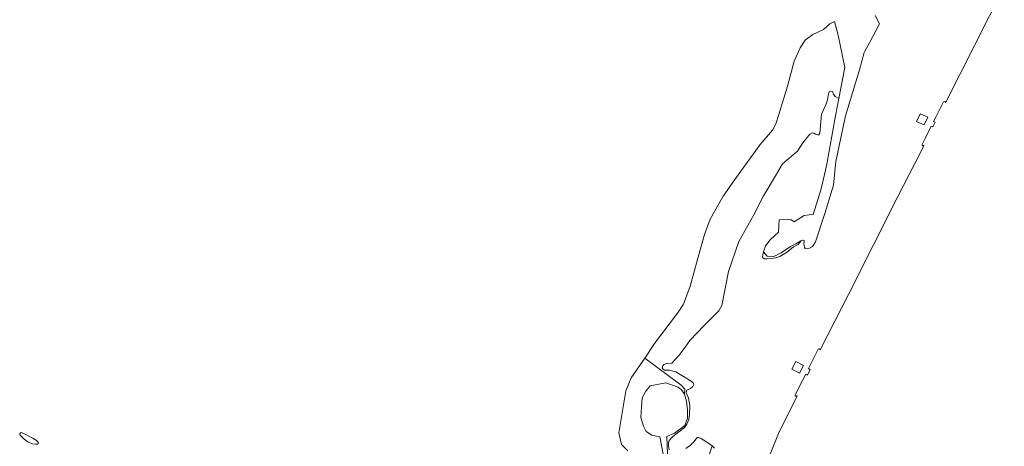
# Model space of a CAD drawing. Extents: x 184422 to 188298, y 343471 to 350189.
# Tile 304 of 513: x 186694 to 187907, y 347222 to 347747. Entities that reach past the tile are written whole.
import ezdxf

# ---------------------------------------------------------------- set-up
doc = ezdxf.new("R2010")
doc.units = 0
for name, color, linetype, lineweight in [('B-WA-GR-BOS_LOOF-GV', 252, 'Continuous', 13), ('B-WA-GR-GRAS-GV', 252, 'Continuous', 13), ('B-WA-GR-GROENVOORZIENING-GV', 252, 'Continuous', 18), ('B-WA-OG-WATER_MEER-GV', 252, 'Continuous', 18)]:
    doc.layers.add(name, color=color, linetype=linetype, lineweight=lineweight)

msp = doc.modelspace()

# ---------------------------------------------------------------- linework, layer by layer
at = {"layer": 'B-WA-GR-BOS_LOOF-GV', "flags": 128}
msp.add_lwpolyline([(187486.955, 347210.195), (187482.466, 347233.59), (187472.541, 347235.953), (187465.451, 347240.206), (187462.143, 347246.823), (187458.834, 347257.693), (187459.543, 347270.454), (187460.725, 347281.797), (187465.215, 347290.068), (187470.414, 347296.448), (187489.791, 347299.993), (187504.82, 347294.983), (187508.932, 347291.722), (187512.713, 347286.05), (187513.285, 347292.24), (187508.582, 347297.414), (187463.701, 347330.633), (187447.165, 347306.324), (187440.418, 347290.317), (187431.687, 347238.458), (187435.126, 347224.303), (187442.931, 347216.63)], dxfattribs=at)
msp.add_lwpolyline([(187486.955, 347210.195), (187482.466, 347233.59), (187472.541, 347235.953), (187465.451, 347240.206), (187462.143, 347246.823), (187458.834, 347257.693), (187459.543, 347270.454), (187460.725, 347281.797), (187465.215, 347290.068), (187470.414, 347296.448), (187489.791, 347299.993), (187504.82, 347294.983), (187508.932, 347291.722), (187512.713, 347286.05), (187513.285, 347292.24), (187508.582, 347297.414), (187463.701, 347330.633), (187447.165, 347306.324), (187440.418, 347290.317), (187431.687, 347238.458), (187435.126, 347224.303), (187442.931, 347216.63)], dxfattribs=at)
msp.add_lwpolyline([(187486.955, 347210.195), (187482.466, 347233.59), (187472.541, 347235.953), (187465.451, 347240.206), (187462.143, 347246.823), (187458.834, 347257.693), (187459.543, 347270.454), (187460.725, 347281.797), (187465.215, 347290.068), (187470.414, 347296.448), (187489.791, 347299.993), (187504.82, 347294.983), (187508.932, 347291.722), (187512.713, 347286.05), (187513.285, 347292.24), (187508.582, 347297.414), (187463.701, 347330.633), (187447.165, 347306.324), (187440.418, 347290.317), (187431.687, 347238.458), (187435.126, 347224.303), (187442.931, 347216.63)], dxfattribs=at)
at = {"layer": 'B-WA-GR-GRAS-GV', "flags": 128}
for points in [[(187833.272, 347646.105), (187833.497, 347646.005), (187833.742, 347645.876), (187833.93, 347645.744), (187834.122, 347645.521), (187834.184, 347645.341), (187834.203, 347645.092), (187834.188, 347644.828), (187869.798, 347715.236), (187906.622, 347787.832)], [(187833.272, 347646.105), (187833.497, 347646.005), (187833.742, 347645.876), (187833.93, 347645.744), (187834.122, 347645.521), (187834.184, 347645.341), (187834.203, 347645.092), (187834.188, 347644.828), (187869.798, 347715.236), (187906.622, 347787.832)], [(187833.272, 347646.105), (187833.497, 347646.005), (187833.742, 347645.876), (187833.93, 347645.744), (187834.122, 347645.521), (187834.184, 347645.341), (187834.203, 347645.092), (187834.188, 347644.828), (187869.798, 347715.236), (187906.622, 347787.832)], [(187747.725, 347752.165), (187752.693, 347742.125), (187740.52, 347718.698), (187734.753, 347708.133), (187734.04, 347706.487), (187728.341, 347685.365), (187710.907, 347628.705), (187698.915, 347572.435), (187696.155, 347543.547), (187685.426, 347508.68), (187674.027, 347473.477), (187670.303, 347467.857), (187666.832, 347465.721), (187663.946, 347464.849), (187661.529, 347465.319), (187660.388, 347466.862), (187659.784, 347471.691), (187660.038, 347474.352), (187660.117, 347475.19), (187658.943, 347475.778), (187657.973, 347475.713), (187656.594, 347474.742), (187652.889, 347470.388), (187646.959, 347467.523), (187638.422, 347460.424), (187630.134, 347455.784), (187625.312, 347453.896), (187622.379, 347453.502), (187614.484, 347452.867), (187611.136, 347452.867), (187609.328, 347453.938), (187608.792, 347455.209), (187609.127, 347457.819), (187609.991, 347461.407), (187612.674, 347468.783), (187618.373, 347476.159), (187628.431, 347485.546), (187628.766, 347493.257), (187629.102, 347500.633), (187643.853, 347501.304), (187647.877, 347498.286), (187659.946, 347505.998), (187666.268, 347506.741), (187671.345, 347507.339), (187681.068, 347538.854), (187687.438, 347567.016), (187698.502, 347628.705), (187702.693, 347650.02), (187698.471, 347652.319), (187696.358, 347655.486), (187694.95, 347658.77), (187692.603, 347659.122), (187690.842, 347658.301), (187690.255, 347655.955), (187688.729, 347648.449), (187686.969, 347642.35), (187681.49, 347630.589), (187679.576, 347607.2), (187678.368, 347605.28), (187676.329, 347605.28), (187674.177, 347605.959), (187672.138, 347607.204), (187669.76, 347607.77), (187667.041, 347606.072), (187658.659, 347595.432), (187651.86, 347585.137), (187633.378, 347569.565), (187624.861, 347554.717), (187609.626, 347529.308), (187598.211, 347507.036), (187579.826, 347473.987), (187566.981, 347437.23), (187558.515, 347395.514), (187555.011, 347388.804), (187536.899, 347370.906), (187519.383, 347352.236), (187513.544, 347344.068), (187505.954, 347334.149), (187497.181, 347324.422), (187493.513, 347323.392), (187490.648, 347323.964), (187487.209, 347322.819), (187485.833, 347321.101), (187485.375, 347318.695), (187485.833, 347317.206), (187487.897, 347315.947), (187494.201, 347315.887), (187502.11, 347313.711), (187521.023, 347302.257), (187523.315, 347299.966), (187524.003, 347298.019), (187523.086, 347295.843), (187519.991, 347293.323), (187515.406, 347291.261), (187514.948, 347288.169), (187517.48, 347281.136), (187519.199, 347272.202), (187518.855, 347261.091), (187518.168, 347255.021), (187515.76, 347249.408), (187512.58, 347245.239), (187500.561, 347235.737), (187497.211, 347233.077), (187493.716, 347229.39), (187492.939, 347226.48), (187493.036, 347222.793), (187493.716, 347217.844)], [(187747.725, 347752.165), (187752.693, 347742.125), (187740.52, 347718.698), (187734.753, 347708.133), (187734.04, 347706.487), (187728.341, 347685.365), (187710.907, 347628.705), (187698.915, 347572.435), (187696.155, 347543.547), (187685.426, 347508.68), (187674.027, 347473.477), (187670.303, 347467.857), (187666.832, 347465.721), (187663.946, 347464.849), (187661.529, 347465.319), (187660.388, 347466.862), (187659.784, 347471.691), (187660.038, 347474.352), (187660.117, 347475.19), (187658.943, 347475.778), (187657.973, 347475.713), (187656.594, 347474.742), (187652.889, 347470.388), (187646.959, 347467.523), (187638.422, 347460.424), (187630.134, 347455.784), (187625.312, 347453.896), (187622.379, 347453.502), (187614.484, 347452.867), (187611.136, 347452.867), (187609.328, 347453.938), (187608.792, 347455.209), (187609.127, 347457.819), (187609.991, 347461.407), (187612.674, 347468.783), (187618.373, 347476.159), (187628.431, 347485.546), (187628.766, 347493.257), (187629.102, 347500.633), (187643.853, 347501.304), (187647.877, 347498.286), (187659.946, 347505.998), (187666.268, 347506.741), (187671.345, 347507.339), (187681.068, 347538.854), (187687.438, 347567.016), (187698.502, 347628.705), (187702.693, 347650.02), (187698.471, 347652.319), (187696.358, 347655.486), (187694.95, 347658.77), (187692.603, 347659.122), (187690.842, 347658.301), (187690.255, 347655.955), (187688.729, 347648.449), (187686.969, 347642.35), (187681.49, 347630.589), (187679.576, 347607.2), (187678.368, 347605.28), (187676.329, 347605.28), (187674.177, 347605.959), (187672.138, 347607.204), (187669.76, 347607.77), (187667.041, 347606.072), (187658.659, 347595.432), (187651.86, 347585.137), (187633.378, 347569.565), (187624.861, 347554.717), (187609.626, 347529.308), (187598.211, 347507.036), (187579.826, 347473.987), (187566.981, 347437.23), (187558.515, 347395.514), (187555.011, 347388.804), (187536.899, 347370.906), (187519.383, 347352.236), (187513.544, 347344.068), (187505.954, 347334.149), (187497.181, 347324.422), (187493.513, 347323.392), (187490.648, 347323.964), (187487.209, 347322.819), (187485.833, 347321.101), (187485.375, 347318.695), (187485.833, 347317.206), (187487.897, 347315.947), (187494.201, 347315.887), (187502.11, 347313.711), (187521.023, 347302.257), (187523.315, 347299.966), (187524.003, 347298.019), (187523.086, 347295.843), (187519.991, 347293.323), (187515.406, 347291.261), (187514.948, 347288.169), (187517.48, 347281.136), (187519.199, 347272.202), (187518.855, 347261.091), (187518.168, 347255.021), (187515.76, 347249.408), (187512.58, 347245.239), (187500.561, 347235.737), (187497.211, 347233.077), (187493.716, 347229.39), (187492.939, 347226.48), (187493.036, 347222.793), (187493.716, 347217.844)], [(187747.725, 347752.165), (187752.693, 347742.125), (187740.52, 347718.698), (187734.753, 347708.133), (187734.04, 347706.487), (187728.341, 347685.365), (187710.907, 347628.705), (187698.915, 347572.435), (187696.155, 347543.547), (187685.426, 347508.68), (187674.027, 347473.477), (187670.303, 347467.857), (187666.832, 347465.721), (187663.946, 347464.849), (187661.529, 347465.319), (187660.388, 347466.862), (187659.784, 347471.691), (187660.038, 347474.352), (187660.117, 347475.19), (187658.943, 347475.778), (187657.973, 347475.713), (187656.594, 347474.742), (187652.889, 347470.388), (187646.959, 347467.523), (187638.422, 347460.424), (187630.134, 347455.784), (187625.312, 347453.896), (187622.379, 347453.502), (187614.484, 347452.867), (187611.136, 347452.867), (187609.328, 347453.938), (187608.792, 347455.209), (187609.127, 347457.819), (187609.991, 347461.407), (187612.674, 347468.783), (187618.373, 347476.159), (187628.431, 347485.546), (187628.766, 347493.257), (187629.102, 347500.633), (187643.853, 347501.304), (187647.877, 347498.286), (187659.946, 347505.998), (187666.268, 347506.741), (187671.345, 347507.339), (187681.068, 347538.854), (187687.438, 347567.016), (187698.502, 347628.705), (187702.693, 347650.02), (187698.471, 347652.319), (187696.358, 347655.486), (187694.95, 347658.77), (187692.603, 347659.122), (187690.842, 347658.301), (187690.255, 347655.955), (187688.729, 347648.449), (187686.969, 347642.35), (187681.49, 347630.589), (187679.576, 347607.2), (187678.368, 347605.28), (187676.329, 347605.28), (187674.177, 347605.959), (187672.138, 347607.204), (187669.76, 347607.77), (187667.041, 347606.072), (187658.659, 347595.432), (187651.86, 347585.137), (187633.378, 347569.565), (187624.861, 347554.717), (187609.626, 347529.308), (187598.211, 347507.036), (187579.826, 347473.987), (187566.981, 347437.23), (187558.515, 347395.514), (187555.011, 347388.804), (187536.899, 347370.906), (187519.383, 347352.236), (187513.544, 347344.068), (187505.954, 347334.149), (187497.181, 347324.422), (187493.513, 347323.392), (187490.648, 347323.964), (187487.209, 347322.819), (187485.833, 347321.101), (187485.375, 347318.695), (187485.833, 347317.206), (187487.897, 347315.947), (187494.201, 347315.887), (187502.11, 347313.711), (187521.023, 347302.257), (187523.315, 347299.966), (187524.003, 347298.019), (187523.086, 347295.843), (187519.991, 347293.323), (187515.406, 347291.261), (187514.948, 347288.169), (187517.48, 347281.136), (187519.199, 347272.202), (187518.855, 347261.091), (187518.168, 347255.021), (187515.76, 347249.408), (187512.58, 347245.239), (187500.561, 347235.737), (187497.211, 347233.077), (187493.716, 347229.39), (187492.939, 347226.48), (187493.036, 347222.793), (187493.716, 347217.844)], [(187805.291, 347593.481), (187809.429, 347601.567), (187816.657, 347615.82), (187817.699, 347615.429), (187818.658, 347615.069), (187819.947, 347617.808), (187821.365, 347620.822), (187820.647, 347621.236), (187819.558, 347621.864), (187822.883, 347628.038), (187828.204, 347638.564), (187831.871, 347645.85)], [(187805.291, 347593.481), (187809.429, 347601.567), (187816.657, 347615.82), (187817.699, 347615.429), (187818.658, 347615.069), (187819.947, 347617.808), (187821.365, 347620.822), (187820.647, 347621.236), (187819.558, 347621.864), (187822.883, 347628.038), (187828.204, 347638.564), (187831.871, 347645.85)], [(187805.291, 347593.481), (187809.429, 347601.567), (187816.657, 347615.82), (187817.699, 347615.429), (187818.658, 347615.069), (187819.947, 347617.808), (187821.365, 347620.822), (187820.647, 347621.236), (187819.558, 347621.864), (187822.883, 347628.038), (187828.204, 347638.564), (187831.871, 347645.85)], [(187679.243, 347341.53), (187679.465, 347340.875), (187679.621, 347341.186), (187679.905, 347340.723), (187689.277, 347359.255), (187714.616, 347408.844), (187775.674, 347529.293), (187802.858, 347582.975), (187807.334, 347592.11), (187806.781, 347592.023), (187806.602, 347591.989), (187806.283, 347591.989), (187805.884, 347592.154)], [(187679.243, 347341.53), (187679.465, 347340.875), (187679.621, 347341.186), (187679.905, 347340.723), (187689.277, 347359.255), (187714.616, 347408.844), (187775.674, 347529.293), (187802.858, 347582.975), (187807.334, 347592.11), (187806.781, 347592.023), (187806.602, 347591.989), (187806.283, 347591.989), (187805.884, 347592.154)], [(187679.243, 347341.53), (187679.465, 347340.875), (187679.621, 347341.186), (187679.905, 347340.723), (187689.277, 347359.255), (187714.616, 347408.844), (187775.674, 347529.293), (187802.858, 347582.975), (187807.334, 347592.11), (187806.781, 347592.023), (187806.602, 347591.989), (187806.283, 347591.989), (187805.884, 347592.154)], [(187649.035, 347285.251), (187649.456, 347286.08), (187658.001, 347302.911), (187662.116, 347310.862), (187663.83, 347309.979), (187664.339, 347309.665), (187667.504, 347316.447), (187667.098, 347316.707), (187665.463, 347317.753), (187668.848, 347324.339), (187670.897, 347328.416), (187677.509, 347341.498), (187678.281, 347341.893)], [(187649.035, 347285.251), (187649.456, 347286.08), (187658.001, 347302.911), (187662.116, 347310.862), (187663.83, 347309.979), (187664.339, 347309.665), (187667.504, 347316.447), (187667.098, 347316.707), (187665.463, 347317.753), (187668.848, 347324.339), (187670.897, 347328.416), (187677.509, 347341.498), (187678.281, 347341.893)], [(187649.035, 347285.251), (187649.456, 347286.08), (187658.001, 347302.911), (187662.116, 347310.862), (187663.83, 347309.979), (187664.339, 347309.665), (187667.504, 347316.447), (187667.098, 347316.707), (187665.463, 347317.753), (187668.848, 347324.339), (187670.897, 347328.416), (187677.509, 347341.498), (187678.281, 347341.893)], [(187597.558, 347161.409), (187628.473, 347237.968), (187651.314, 347284.181), (187651.088, 347283.989), (187650.846, 347283.827), (187650.704, 347283.762), (187650.539, 347283.735), (187650.282, 347283.692), (187649.892, 347283.757), (187649.712, 347283.832), (187649.529, 347283.933)], [(187597.558, 347161.409), (187628.473, 347237.968), (187651.314, 347284.181), (187651.088, 347283.989), (187650.846, 347283.827), (187650.704, 347283.762), (187650.539, 347283.735), (187650.282, 347283.692), (187649.892, 347283.757), (187649.712, 347283.832), (187649.529, 347283.933)], [(187597.558, 347161.409), (187628.473, 347237.968), (187651.314, 347284.181), (187651.088, 347283.989), (187650.846, 347283.827), (187650.704, 347283.762), (187650.539, 347283.735), (187650.282, 347283.692), (187649.892, 347283.757), (187649.712, 347283.832), (187649.529, 347283.933)], [(187649.457, 347283.973), (187649.418, 347283.998)], [(187649.457, 347283.973), (187649.418, 347283.998)], [(187649.457, 347283.973), (187649.418, 347283.998)], [(187514.319, 347219.366), (187520.193, 347223.3), (187524.613, 347228.019), (187528.065, 347232.558), (187528.852, 347232.921), (187530.063, 347232.739), (187533.091, 347231.468), (187537.632, 347228.866), (187546.606, 347222.549), (187549.702, 347219.592)], [(187514.319, 347219.366), (187520.193, 347223.3), (187524.613, 347228.019), (187528.065, 347232.558), (187528.852, 347232.921), (187530.063, 347232.739), (187533.091, 347231.468), (187537.632, 347228.866), (187546.606, 347222.549), (187549.702, 347219.592)], [(187514.319, 347219.366), (187520.193, 347223.3), (187524.613, 347228.019), (187528.065, 347232.558), (187528.852, 347232.921), (187530.063, 347232.739), (187533.091, 347231.468), (187537.632, 347228.866), (187546.606, 347222.549), (187549.702, 347219.592)]]:
    msp.add_lwpolyline(points, dxfattribs=at)
at = {"layer": 'B-WA-GR-GRAS-GV'}
for points in [[(187831.871, 347645.85, -0.38621957), (187833.272, 347646.105)], [(187831.871, 347645.85, -0.38621957), (187833.272, 347646.105)], [(187831.871, 347645.85, -0.38621957), (187833.272, 347646.105)], [(187805.797, 347592.176, -0.3144065), (187805.291, 347593.481)], [(187805.797, 347592.176, -0.3144065), (187805.291, 347593.481)], [(187805.797, 347592.176, -0.3144065), (187805.291, 347593.481)], [(187805.884, 347592.154, -0.02433945), (187805.797, 347592.176)], [(187805.884, 347592.154, -0.02433945), (187805.797, 347592.176)], [(187805.884, 347592.154, -0.02433945), (187805.797, 347592.176)], [(187678.281, 347341.893, -0.47854056), (187679.243, 347341.53)], [(187678.281, 347341.893, -0.47854056), (187679.243, 347341.53)], [(187678.281, 347341.893, -0.47854056), (187679.243, 347341.53)], [(187649.418, 347283.998, -0.35491991), (187649.035, 347285.251)], [(187649.418, 347283.998, -0.35491991), (187649.035, 347285.251)], [(187649.418, 347283.998, -0.35491991), (187649.035, 347285.251)], [(187649.529, 347283.933, -0.0330218), (187649.457, 347283.973)], [(187649.529, 347283.933, -0.0330218), (187649.457, 347283.973)], [(187649.529, 347283.933, -0.0330218), (187649.457, 347283.973)]]:
    msp.add_lwpolyline(points, format="xyb", dxfattribs=at)
at = {"layer": 'B-WA-GR-GRAS-GV', "flags": 128}
for points in [[(187807.768, 347617.559), (187798.546, 347621.93), (187803.008, 347631.346), (187812.23, 347626.976)], [(187807.768, 347617.559), (187798.546, 347621.93), (187803.008, 347631.346), (187812.23, 347626.976)], [(187807.768, 347617.559), (187798.546, 347621.93), (187803.008, 347631.346), (187812.23, 347626.976)], [(187654.494, 347312.053), (187644.965, 347316.903), (187649.795, 347326.391), (187659.323, 347321.541)], [(187654.494, 347312.053), (187644.965, 347316.903), (187649.795, 347326.391), (187659.323, 347321.541)], [(187654.494, 347312.053), (187644.965, 347316.903), (187649.795, 347326.391), (187659.323, 347321.541)]]:
    msp.add_lwpolyline(points, close=True, dxfattribs=at)
at = {"layer": 'B-WA-GR-GROENVOORZIENING-GV'}
msp.add_lwpolyline([(186696.043, 347239.055, 0.7788428), (186694.828, 347235.185)], format="xyb", dxfattribs=at)
msp.add_lwpolyline([(186696.043, 347239.055, 0.7788428), (186694.828, 347235.185)], format="xyb", dxfattribs=at)
msp.add_lwpolyline([(186696.043, 347239.055, 0.7788428), (186694.828, 347235.185)], format="xyb", dxfattribs=at)
at = {"layer": 'B-WA-GR-GROENVOORZIENING-GV', "flags": 128}
msp.add_lwpolyline([(186694.828, 347235.185), (186699.309, 347230.685), (186704.017, 347227.444), (186709.333, 347225.104), (186713.586, 347224.744), (186715.712, 347224.654), (186716.699, 347225.554), (186716.623, 347227.084), (186714.649, 347229.155), (186710.092, 347231.945), (186700.6, 347236.985), (186696.043, 347239.055)], dxfattribs=at)
msp.add_lwpolyline([(186694.828, 347235.185), (186699.309, 347230.685), (186704.017, 347227.444), (186709.333, 347225.104), (186713.586, 347224.744), (186715.712, 347224.654), (186716.699, 347225.554), (186716.623, 347227.084), (186714.649, 347229.155), (186710.092, 347231.945), (186700.6, 347236.985), (186696.043, 347239.055)], dxfattribs=at)
msp.add_lwpolyline([(186694.828, 347235.185), (186699.309, 347230.685), (186704.017, 347227.444), (186709.333, 347225.104), (186713.586, 347224.744), (186715.712, 347224.654), (186716.699, 347225.554), (186716.623, 347227.084), (186714.649, 347229.155), (186710.092, 347231.945), (186700.6, 347236.985), (186696.043, 347239.055)], dxfattribs=at)
at = {"layer": 'B-WA-OG-WATER_MEER-GV', "flags": 128}
for points in [[(187442.931, 347216.63), (187435.126, 347224.303), (187431.687, 347238.458), (187440.418, 347290.317), (187447.165, 347306.324), (187463.701, 347330.633), (187475.872, 347348.525), (187503.918, 347385.964), (187511.591, 347397.076), (187519.66, 347419.301), (187528.656, 347451.977), (187537.52, 347482.801), (187544.134, 347501.454), (187560.142, 347529.897), (187576.81, 347553.18), (187605.782, 347593.529), (187621.26, 347610.992), (187625.272, 347618.794), (187628.908, 347630.48), (187639.655, 347665.023), (187647.808, 347696.08), (187654.981, 347712.297), (187661.53, 347721.965), (187670.886, 347728.826), (187683.984, 347734.751), (187691.781, 347741.924), (187697.395, 347744.731), (187701.519, 347729.621), (187703.988, 347717.942), (187710.236, 347688.383), (187702.693, 347650.02), (187698.502, 347628.705), (187687.438, 347567.016), (187681.068, 347538.854), (187671.345, 347507.339), (187666.268, 347506.741), (187659.946, 347505.998), (187647.877, 347498.286), (187643.853, 347501.304), (187629.102, 347500.633), (187628.766, 347493.257), (187628.431, 347485.546), (187618.373, 347476.159), (187612.674, 347468.783), (187609.991, 347461.407), (187614.35, 347456.043), (187622.731, 347455.707), (187631.784, 347460.066), (187643.183, 347467.777), (187649.888, 347471.13), (187655.923, 347474.818), (187656.594, 347474.742), (187657.973, 347475.713), (187658.943, 347475.778), (187660.117, 347475.19), (187660.038, 347474.352), (187659.784, 347471.691), (187660.388, 347466.862), (187661.529, 347465.319), (187663.946, 347464.849), (187666.832, 347465.721), (187670.303, 347467.857), (187674.027, 347473.477), (187685.426, 347508.68), (187696.155, 347543.547), (187698.915, 347572.435), (187710.907, 347628.705), (187728.341, 347685.365), (187734.04, 347706.487), (187734.753, 347708.133), (187740.52, 347718.698), (187752.693, 347742.125), (187747.725, 347752.165)], [(187442.931, 347216.63), (187435.126, 347224.303), (187431.687, 347238.458), (187440.418, 347290.317), (187447.165, 347306.324), (187463.701, 347330.633), (187475.872, 347348.525), (187503.918, 347385.964), (187511.591, 347397.076), (187519.66, 347419.301), (187528.656, 347451.977), (187537.52, 347482.801), (187544.134, 347501.454), (187560.142, 347529.897), (187576.81, 347553.18), (187605.782, 347593.529), (187621.26, 347610.992), (187625.272, 347618.794), (187628.908, 347630.48), (187639.655, 347665.023), (187647.808, 347696.08), (187654.981, 347712.297), (187661.53, 347721.965), (187670.886, 347728.826), (187683.984, 347734.751), (187691.781, 347741.924), (187697.395, 347744.731), (187701.519, 347729.621), (187703.988, 347717.942), (187710.236, 347688.383), (187702.693, 347650.02), (187698.502, 347628.705), (187687.438, 347567.016), (187681.068, 347538.854), (187671.345, 347507.339), (187666.268, 347506.741), (187659.946, 347505.998), (187647.877, 347498.286), (187643.853, 347501.304), (187629.102, 347500.633), (187628.766, 347493.257), (187628.431, 347485.546), (187618.373, 347476.159), (187612.674, 347468.783), (187609.991, 347461.407), (187614.35, 347456.043), (187622.731, 347455.707), (187631.784, 347460.066), (187643.183, 347467.777), (187649.888, 347471.13), (187655.923, 347474.818), (187656.594, 347474.742), (187657.973, 347475.713), (187658.943, 347475.778), (187660.117, 347475.19), (187660.038, 347474.352), (187659.784, 347471.691), (187660.388, 347466.862), (187661.529, 347465.319), (187663.946, 347464.849), (187666.832, 347465.721), (187670.303, 347467.857), (187674.027, 347473.477), (187685.426, 347508.68), (187696.155, 347543.547), (187698.915, 347572.435), (187710.907, 347628.705), (187728.341, 347685.365), (187734.04, 347706.487), (187734.753, 347708.133), (187740.52, 347718.698), (187752.693, 347742.125), (187747.725, 347752.165)], [(187442.931, 347216.63), (187435.126, 347224.303), (187431.687, 347238.458), (187440.418, 347290.317), (187447.165, 347306.324), (187463.701, 347330.633), (187475.872, 347348.525), (187503.918, 347385.964), (187511.591, 347397.076), (187519.66, 347419.301), (187528.656, 347451.977), (187537.52, 347482.801), (187544.134, 347501.454), (187560.142, 347529.897), (187576.81, 347553.18), (187605.782, 347593.529), (187621.26, 347610.992), (187625.272, 347618.794), (187628.908, 347630.48), (187639.655, 347665.023), (187647.808, 347696.08), (187654.981, 347712.297), (187661.53, 347721.965), (187670.886, 347728.826), (187683.984, 347734.751), (187691.781, 347741.924), (187697.395, 347744.731), (187701.519, 347729.621), (187703.988, 347717.942), (187710.236, 347688.383), (187702.693, 347650.02), (187698.502, 347628.705), (187687.438, 347567.016), (187681.068, 347538.854), (187671.345, 347507.339), (187666.268, 347506.741), (187659.946, 347505.998), (187647.877, 347498.286), (187643.853, 347501.304), (187629.102, 347500.633), (187628.766, 347493.257), (187628.431, 347485.546), (187618.373, 347476.159), (187612.674, 347468.783), (187609.991, 347461.407), (187614.35, 347456.043), (187622.731, 347455.707), (187631.784, 347460.066), (187643.183, 347467.777), (187649.888, 347471.13), (187655.923, 347474.818), (187656.594, 347474.742), (187657.973, 347475.713), (187658.943, 347475.778), (187660.117, 347475.19), (187660.038, 347474.352), (187659.784, 347471.691), (187660.388, 347466.862), (187661.529, 347465.319), (187663.946, 347464.849), (187666.832, 347465.721), (187670.303, 347467.857), (187674.027, 347473.477), (187685.426, 347508.68), (187696.155, 347543.547), (187698.915, 347572.435), (187710.907, 347628.705), (187728.341, 347685.365), (187734.04, 347706.487), (187734.753, 347708.133), (187740.52, 347718.698), (187752.693, 347742.125), (187747.725, 347752.165)], [(187491.681, 347212.322), (187491.027, 347234.078), (187500.189, 347238.08), (187512.949, 347247.768), (187516.494, 347256.512), (187516.494, 347266.673), (187515.076, 347277.78), (187512.713, 347286.05), (187508.932, 347291.722), (187504.82, 347294.983), (187489.791, 347299.993), (187470.414, 347296.448), (187465.215, 347290.068), (187460.725, 347281.797), (187459.543, 347270.454), (187458.834, 347257.693), (187462.143, 347246.823), (187465.451, 347240.206), (187472.541, 347235.953), (187482.466, 347233.59), (187486.955, 347210.195)], [(187491.681, 347212.322), (187491.027, 347234.078), (187500.189, 347238.08), (187512.949, 347247.768), (187516.494, 347256.512), (187516.494, 347266.673), (187515.076, 347277.78), (187512.713, 347286.05), (187508.932, 347291.722), (187504.82, 347294.983), (187489.791, 347299.993), (187470.414, 347296.448), (187465.215, 347290.068), (187460.725, 347281.797), (187459.543, 347270.454), (187458.834, 347257.693), (187462.143, 347246.823), (187465.451, 347240.206), (187472.541, 347235.953), (187482.466, 347233.59), (187486.955, 347210.195)], [(187491.681, 347212.322), (187491.027, 347234.078), (187500.189, 347238.08), (187512.949, 347247.768), (187516.494, 347256.512), (187516.494, 347266.673), (187515.076, 347277.78), (187512.713, 347286.05), (187508.932, 347291.722), (187504.82, 347294.983), (187489.791, 347299.993), (187470.414, 347296.448), (187465.215, 347290.068), (187460.725, 347281.797), (187459.543, 347270.454), (187458.834, 347257.693), (187462.143, 347246.823), (187465.451, 347240.206), (187472.541, 347235.953), (187482.466, 347233.59), (187486.955, 347210.195)], [(186696.043, 347239.055), (186700.6, 347236.985), (186710.092, 347231.945), (186714.649, 347229.155), (186716.623, 347227.084), (186716.699, 347225.554), (186715.712, 347224.654), (186713.586, 347224.744), (186709.333, 347225.104), (186704.017, 347227.444), (186699.309, 347230.685), (186694.828, 347235.185)], [(186696.043, 347239.055), (186700.6, 347236.985), (186710.092, 347231.945), (186714.649, 347229.155), (186716.623, 347227.084), (186716.699, 347225.554), (186715.712, 347224.654), (186713.586, 347224.744), (186709.333, 347225.104), (186704.017, 347227.444), (186699.309, 347230.685), (186694.828, 347235.185)], [(186696.043, 347239.055), (186700.6, 347236.985), (186710.092, 347231.945), (186714.649, 347229.155), (186716.623, 347227.084), (186716.699, 347225.554), (186715.712, 347224.654), (186713.586, 347224.744), (186709.333, 347225.104), (186704.017, 347227.444), (186699.309, 347230.685), (186694.828, 347235.185)], [(187536.344, 347191.763), (187546.606, 347222.549), (187537.632, 347228.866), (187533.091, 347231.468), (187530.063, 347232.739), (187528.852, 347232.921), (187528.065, 347232.558), (187524.613, 347228.019), (187520.193, 347223.3), (187514.319, 347219.366)], [(187536.344, 347191.763), (187546.606, 347222.549), (187537.632, 347228.866), (187533.091, 347231.468), (187530.063, 347232.739), (187528.852, 347232.921), (187528.065, 347232.558), (187524.613, 347228.019), (187520.193, 347223.3), (187514.319, 347219.366)], [(187536.344, 347191.763), (187546.606, 347222.549), (187537.632, 347228.866), (187533.091, 347231.468), (187530.063, 347232.739), (187528.852, 347232.921), (187528.065, 347232.558), (187524.613, 347228.019), (187520.193, 347223.3), (187514.319, 347219.366)]]:
    msp.add_lwpolyline(points, dxfattribs=at)
at = {"layer": 'B-WA-OG-WATER_MEER-GV'}
msp.add_lwpolyline([(186694.828, 347235.185, -0.7788428), (186696.043, 347239.055)], format="xyb", dxfattribs=at)
msp.add_lwpolyline([(186694.828, 347235.185, -0.7788428), (186696.043, 347239.055)], format="xyb", dxfattribs=at)
msp.add_lwpolyline([(186694.828, 347235.185, -0.7788428), (186696.043, 347239.055)], format="xyb", dxfattribs=at)

doc.saveas('drawing.dxf')
